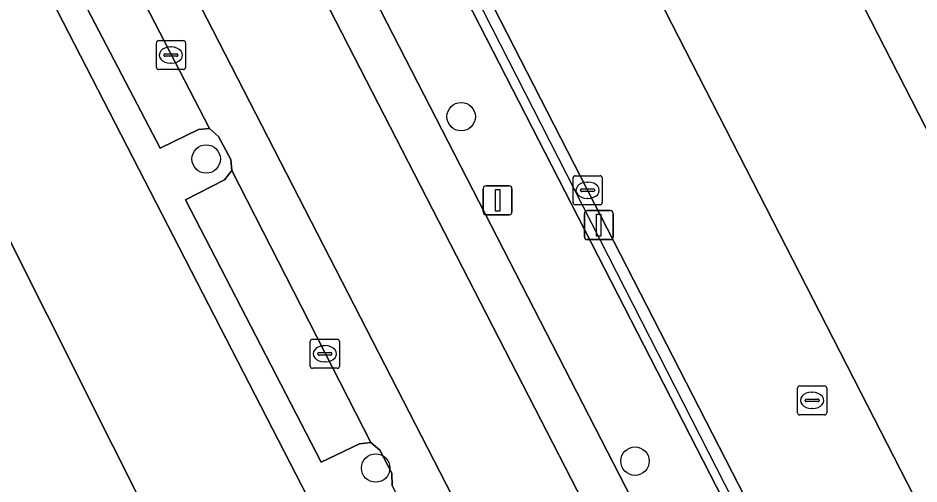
# Model space of a CAD drawing. Extents: x 158455 to 159797, y 387218 to 388672.
# Drawn here: x 159095.63 to 159126.58, y 387581.85 to 387597.88 of the extents above; entities that cross this region are included whole.
import ezdxf

# ---------------------------------------------------------------- set-up
doc = ezdxf.new("R2010")
doc.units = 0
for name, color, linetype in [('IMGEO_Boom', 7, 'Continuous'), ('IMGEO_Erf', 7, 'Continuous'), ('IMGEO_Groenvoorziening', 7, 'Continuous'), ('IMGEO_Haag', 7, 'Continuous'), ('IMGEO_Hek', 7, 'Continuous'), ('IMGEO_Kolk', 7, 'Continuous'), ('IMGEO_Lichtmast', 7, 'Continuous'), ('IMGEO_Pand', 7, 'Continuous'), ('IMGEO_Parkeervlak_open', 7, 'Continuous'), ('IMGEO_Rijbaan_lokaal_gesloten', 7, 'Continuous'), ('IMGEO_Rijbaan_lokaal_open', 7, 'Continuous'), ('IMGEO_Rioolput', 7, 'Continuous'), ('IMGEO_Voetpad_open', 7, 'Continuous')]:
    doc.layers.add(name, color=color, linetype=linetype)

msp = doc.modelspace()

# ---------------------------------------------------------------- linework, layer by layer
at = {"layer": 'IMGEO_Boom'}
for centre in [(159110.854, 387594.483), (159102.092, 387593.027), (159116.827, 387582.633), (159107.918, 387582.394)]:
    msp.add_circle(centre, 0.489, dxfattribs=at)
at = {"layer": 'IMGEO_Erf'}
msp.add_lwpolyline([(159073.295, 387518.294), (159075.522, 387513.904), (159075.753, 387513.481), (159123.804, 387542.953), (159124.32, 387544.942), (159122.765, 387547.967), (159083.772, 387623.807), (159062.271, 387612.98)], dxfattribs=at)
msp.add_lwpolyline([(159087.734, 387571.982), (159080.99, 387585.424), (159081.89, 387585.878), (159078.525, 387592.573), (159077.613, 387592.116), (159070.875, 387605.56), (159084.272, 387612.283), (159091.025, 387598.842), (159090.078, 387598.366), (159093.448, 387591.683), (159094.378, 387592.149), (159101.124, 387578.696)], close=True, dxfattribs=at)
at = {"layer": 'IMGEO_Groenvoorziening'}
msp.add_lwpolyline([(159105.809, 387610.232), (159104.713, 387612.427), (159104.114, 387613.563), (159103.792, 387613.395), (159103.499, 387613.243), (159103.571, 387613.104), (159120.301, 387580.428), (159135.802, 387550.205), (159135.39, 387549.996), (159139.101, 387542.753), (159139.992, 387543.233), (159139.324, 387544.489), (159155.38, 387548.834), (159155.185, 387549.581), (159144.221, 387546.643), (159139.111, 387545.273), (159138.351, 387546.75), (159136.444, 387550.501), (159129.418, 387564.197), (159115.199, 387591.951), (159108.295, 387605.431)], close=True, dxfattribs=at)
at = {"layer": 'IMGEO_Haag'}
msp.add_lwpolyline([(159105.809, 387610.232), (159104.713, 387612.427), (159104.114, 387613.563), (159103.792, 387613.395), (159103.499, 387613.243), (159103.571, 387613.104), (159120.301, 387580.428), (159135.802, 387550.205), (159135.39, 387549.996), (159139.101, 387542.753), (159139.992, 387543.233), (159139.324, 387544.489), (159155.38, 387548.834), (159155.185, 387549.581), (159144.221, 387546.643), (159139.111, 387545.273), (159138.351, 387546.75), (159136.444, 387550.501), (159129.418, 387564.197), (159115.199, 387591.951), (159108.295, 387605.431)], close=True, dxfattribs=at)
at = {"layer": 'IMGEO_Hek'}
msp.add_lwpolyline([(159139.057, 387543.418), (159135.949, 387549.777), (159136.084, 387549.983), (159132.392, 387557.011), (159132.492, 387557.163), (159103.913, 387613.249)], dxfattribs=at)
at = {"layer": 'IMGEO_Kolk'}
for p, q in [((159100.382, 387596.175), (159100.382, 387597.027)), ((159100.457, 387597.101), (159101.309, 387597.101)), ((159101.383, 387597.027), (159101.383, 387596.175)), ((159100.87, 387596.881), (159100.895, 387596.881)), ((159100.641, 387596.595), (159100.641, 387596.607)), ((159101.079, 387596.558), (159100.681, 387596.558)), ((159100.684, 387596.644), (159101.082, 387596.644)), ((159101.125, 387596.607), (159101.125, 387596.595)), ((159101.309, 387596.101), (159100.457, 387596.101)), ((159100.893, 387596.321), (159100.868, 387596.321)), ((159114.698, 387591.525), (159114.698, 387592.377)), ((159114.773, 387592.451), (159115.625, 387592.451)), ((159115.699, 387592.377), (159115.699, 387591.525)), ((159115.186, 387592.231), (159115.211, 387592.231)), ((159114.957, 387591.945), (159114.957, 387591.957)), ((159115.395, 387591.908), (159114.997, 387591.908)), ((159115, 387591.994), (159115.398, 387591.994)), ((159115.441, 387591.957), (159115.441, 387591.945)), ((159115.625, 387591.451), (159114.773, 387591.451)), ((159115.209, 387591.671), (159115.184, 387591.671)), ((159105.746, 387586.825), (159106.598, 387586.825)), ((159105.671, 387585.899), (159105.671, 387586.751)), ((159106.159, 387586.605), (159106.184, 387586.605)), ((159106.672, 387586.751), (159106.672, 387585.899)), ((159105.93, 387586.319), (159105.93, 387586.331)), ((159106.368, 387586.282), (159105.97, 387586.282)), ((159105.973, 387586.368), (159106.371, 387586.368)), ((159106.414, 387586.331), (159106.414, 387586.319)), ((159106.182, 387586.045), (159106.157, 387586.045)), ((159106.598, 387585.825), (159105.746, 387585.825))]:
    msp.add_line(p, q, dxfattribs=at)
for points in [[(159100.382, 387596.175), (159100.382, 387597.027)], [(159100.457, 387597.101), (159101.309, 387597.101)], [(159101.383, 387597.027), (159101.383, 387596.175)], [(159101.309, 387596.101), (159100.457, 387596.101)], [(159114.698, 387591.525), (159114.698, 387592.377)], [(159114.773, 387592.451), (159115.625, 387592.451)], [(159115.699, 387592.377), (159115.699, 387591.525)], [(159115.625, 387591.451), (159114.773, 387591.451)], [(159105.746, 387586.825), (159106.598, 387586.825)], [(159105.671, 387585.899), (159105.671, 387586.751)], [(159106.672, 387586.751), (159106.672, 387585.899)], [(159106.598, 387585.825), (159105.746, 387585.825)]]:
    msp.add_lwpolyline(points, dxfattribs=at)
for centre, radius, start, end in [((159100.459, 387597.025), 0.0765, 91.552, 178.448), ((159100.459, 387597.025), 0.0765, 91.552, 178.448), ((159101.307, 387597.025), 0.0765, 1.552, 88.448), ((159101.307, 387597.025), 0.0765, 1.552, 88.448), ((159100.681, 387596.604), 0.0403, 85.8775, 175.7526), ((159100.678, 387596.594), 0.0366, 178.938, 274.7102), ((159101.082, 387596.601), 0.043, 264.8664, 352.4533), ((159101.086, 387596.606), 0.0386, 1.7309, 96.639), ((159100.459, 387596.177), 0.0765, 181.552, 268.448), ((159100.459, 387596.177), 0.0765, 181.552, 268.448), ((159101.307, 387596.177), 0.0765, 271.552, 358.448), ((159101.307, 387596.177), 0.0765, 271.552, 358.448), ((159114.775, 387592.375), 0.0765, 91.552, 178.448), ((159114.775, 387592.375), 0.0765, 91.552, 178.448), ((159115.623, 387592.375), 0.0765, 1.552, 88.448), ((159115.623, 387592.375), 0.0765, 1.552, 88.448), ((159114.997, 387591.954), 0.0403, 85.8775, 175.7526), ((159114.994, 387591.944), 0.0366, 178.938, 274.7102), ((159115.398, 387591.951), 0.043, 264.8664, 352.4533), ((159115.402, 387591.956), 0.0386, 1.7309, 96.639), ((159114.775, 387591.527), 0.0765, 181.552, 268.448), ((159114.775, 387591.527), 0.0765, 181.552, 268.448), ((159115.623, 387591.527), 0.0765, 271.552, 358.448), ((159115.623, 387591.527), 0.0765, 271.552, 358.448), ((159105.748, 387586.749), 0.0765, 91.552, 178.448), ((159105.748, 387586.749), 0.0765, 91.552, 178.448), ((159106.596, 387586.749), 0.0765, 1.552, 88.448), ((159106.596, 387586.749), 0.0765, 1.552, 88.448), ((159105.97, 387586.328), 0.0403, 85.8775, 175.7526), ((159105.967, 387586.318), 0.0366, 178.938, 274.7102), ((159106.371, 387586.325), 0.043, 264.8664, 352.4533), ((159106.375, 387586.33), 0.0386, 1.7309, 96.639), ((159105.748, 387585.901), 0.0765, 181.552, 268.448), ((159105.748, 387585.901), 0.0765, 181.552, 268.448), ((159106.596, 387585.901), 0.0765, 271.552, 358.448), ((159106.596, 387585.901), 0.0765, 271.552, 358.448)]:
    msp.add_arc(centre, radius, start, end, dxfattribs=at)
for centre, major_axis, ratio, start_param, end_param in [((159100.869, 387596.601), (-0.387, 0.002), 0.722429, 4.712389, 7.853982), ((159100.894, 387596.601), (-0.39, 0.002), 0.717154, 1.570796, 4.712389), ((159115.185, 387591.951), (-0.387, 0.002), 0.722429, 4.712389, 7.853982), ((159115.21, 387591.951), (-0.39, 0.002), 0.717154, 1.570796, 4.712389), ((159106.158, 387586.325), (-0.387, 0.002), 0.722429, 4.712389, 7.853982), ((159106.183, 387586.325), (-0.39, 0.002), 0.717154, 1.570796, 4.712389)]:
    msp.add_ellipse(centre, major_axis=major_axis, ratio=ratio, start_param=start_param, end_param=end_param, dxfattribs=at)
at = {"layer": 'IMGEO_Lichtmast'}
for p, q in [((159111.708, 387592.105), (159112.498, 387592.105)), ((159112.498, 387592.105), (159111.708, 387592.105)), ((159111.608, 387591.205), (159111.608, 387592.005)), ((159111.608, 387592.005), (159111.608, 387591.205)), ((159112.598, 387592.005), (159112.598, 387591.205)), ((159112.598, 387591.205), (159112.598, 387592.005)), ((159115.087, 387590.352), (159115.087, 387591.152)), ((159115.087, 387591.152), (159115.087, 387590.352)), ((159115.187, 387591.252), (159115.977, 387591.252)), ((159115.977, 387591.252), (159115.187, 387591.252)), ((159116.077, 387591.152), (159116.077, 387590.352)), ((159116.077, 387590.352), (159116.077, 387591.152)), ((159112.498, 387591.105), (159111.708, 387591.105)), ((159111.708, 387591.105), (159112.498, 387591.105)), ((159115.977, 387590.252), (159115.187, 387590.252)), ((159115.187, 387590.252), (159115.977, 387590.252))]:
    msp.add_line(p, q, dxfattribs=at)
for points in [[(159112.028, 387591.98), (159112.178, 387591.98), (159112.178, 387591.23), (159112.028, 387591.23), (159112.028, 387591.98)], [(159115.507, 387591.127), (159115.657, 387591.127), (159115.657, 387590.377), (159115.507, 387590.377), (159115.507, 387591.127)]]:
    msp.add_lwpolyline(points, dxfattribs=at)
for centre, start, end in [((159111.708, 387592.005), 90, 180), ((159111.708, 387592.005), 90, 180), ((159112.498, 387592.005), 0, 90), ((159112.498, 387592.005), 360, 90), ((159111.708, 387591.205), 180, 270), ((159111.708, 387591.205), 180, 270), ((159112.498, 387591.205), 270, 0), ((159112.498, 387591.205), 270, 0), ((159115.187, 387591.152), 90, 180), ((159115.187, 387591.152), 90, 180), ((159115.977, 387591.152), 0, 90), ((159115.977, 387591.152), 360, 90), ((159115.187, 387590.352), 180, 270), ((159115.187, 387590.352), 180, 270), ((159115.977, 387590.352), 270, 0), ((159115.977, 387590.352), 270, 0)]:
    msp.add_arc(centre, 0.1, start, end, dxfattribs=at)
at = {"layer": 'IMGEO_Pand'}
msp.add_lwpolyline([(159087.734, 387571.982), (159101.124, 387578.696), (159094.378, 387592.149), (159093.448, 387591.683), (159090.078, 387598.366), (159091.025, 387598.842), (159084.272, 387612.283), (159070.875, 387605.56), (159077.613, 387592.116), (159078.525, 387592.573), (159081.89, 387585.878), (159080.99, 387585.424)], close=True, dxfattribs=at)
at = {"layer": 'IMGEO_Parkeervlak_open'}
for points in [[(159117.349, 387616.707), (159115.667, 387615.895), (159146.252, 387556.145), (159147.933, 387556.994)], [(159110.458, 387612.606), (159105.809, 387610.232), (159108.295, 387605.431), (159115.199, 387591.951), (159129.418, 387564.197), (159136.444, 387550.501), (159138.351, 387546.75), (159139.111, 387545.273), (159144.221, 387546.643)], [(159107.748, 387583.271), (159102.971, 387592.626), (159102.719, 387592.312), (159101.386, 387591.625), (159106.048, 387582.594), (159107.358, 387583.226)]]:
    msp.add_lwpolyline(points, close=True, dxfattribs=at)
msp.add_lwpolyline([(159099.024, 387598.74), (159098.003, 387598.206), (159100.518, 387593.396), (159101.827, 387594.045), (159102.206, 387594.07), (159093.669, 387610.593), (159093.431, 387610.349), (159092.122, 387609.691), (159097.116, 387599.959), (159098.147, 387600.45)], dxfattribs=at)
at = {"layer": 'IMGEO_Rijbaan_lokaal_gesloten'}
for points in [[(159077.666, 387654.038), (159076.393, 387657.174), (159075.883, 387658.96), (159075.527, 387660.612), (159075.26, 387662.355), (159075.153, 387663.761), (159074.537, 387674.218), (159070.601, 387673.975), (159071.265, 387662.591), (159071.497, 387660.682), (159072.186, 387657.49), (159072.658, 387655.944), (159073.48, 387653.777), (159074.469, 387651.704), (159126.576, 387550.201), (159128.209, 387547.02), (159131.804, 387548.467), (159131.342, 387549.477), (159129.954, 387552.182), (159105.725, 387599.38), (159102.677, 387598.618), (159101.444, 387601.02), (159104.492, 387601.782)], [(159107.256, 387599.762), (159105.725, 387599.38), (159129.954, 387552.182), (159131.342, 387549.477), (159131.804, 387548.467), (159133.229, 387549.041), (159131.245, 387552.939), (159127.571, 387560.121), (159123.239, 387568.628)]]:
    msp.add_lwpolyline(points, close=True, dxfattribs=at)
for points in [[(159126.576, 387550.201), (159074.469, 387651.704), (159073.48, 387653.777), (159072.658, 387655.944), (159072.186, 387657.49), (159071.497, 387660.682), (159071.265, 387662.591), (159070.601, 387673.975), (159069.104, 387673.882), (159069.769, 387662.469)], [(159093.669, 387610.593), (159102.206, 387594.07), (159102.52, 387593.801), (159102.945, 387593.009), (159102.971, 387592.626), (159107.748, 387583.271), (159108.059, 387583.011), (159108.47, 387582.217), (159108.479, 387581.787), (159114.676, 387569.842), (159114.986, 387569.557), (159115.397, 387568.763), (159115.428, 387568.361), (159120.458, 387558.558), (159120.784, 387558.29), (159121.192, 387557.51), (159121.231, 387557.132), (159125.308, 387549.458), (159126.829, 387546.593), (159128.209, 387547.02), (159126.576, 387550.201)]]:
    msp.add_lwpolyline(points, dxfattribs=at)
at = {"layer": 'IMGEO_Rijbaan_lokaal_open'}
for points in [[(159126.59, 387623.616), (159142.115, 387631.582), (159142.127, 387631.588), (159146.325, 387633.726), (159146.16, 387634.056), (159146.311, 387634.134), (159142.813, 387641.013), (159104.047, 387621.087), (159100.713, 387619.411), (159100.379, 387619.243), (159103.499, 387613.243), (159103.792, 387613.395), (159104.114, 387613.563), (159104.713, 387612.427), (159109.372, 387614.778), (159110.458, 387612.606), (159144.221, 387546.643), (159155.185, 387549.581), (159155.38, 387548.834), (159157.942, 387549.52), (159157.766, 387550.269), (159158.25, 387550.399), (159121.986, 387621.244)], [(159147.933, 387556.994), (159148.766, 387555.325), (159147.09, 387554.468), (159146.252, 387556.145), (159115.667, 387615.895), (159114.824, 387617.565), (159116.462, 387618.398), (159116.874, 387617.613), (159117.349, 387616.707)]]:
    msp.add_lwpolyline(points, close=True, dxfattribs=at)
at = {"layer": 'IMGEO_Rioolput'}
for p, q in [((159122.413, 387584.296), (159122.413, 387585.148)), ((159122.488, 387585.222), (159123.34, 387585.222)), ((159122.901, 387585.002), (159122.926, 387585.002)), ((159123.414, 387585.148), (159123.414, 387584.296)), ((159122.672, 387584.716), (159122.672, 387584.728)), ((159123.11, 387584.679), (159122.712, 387584.679)), ((159122.715, 387584.765), (159123.113, 387584.765)), ((159123.156, 387584.728), (159123.156, 387584.716)), ((159122.924, 387584.442), (159122.899, 387584.442)), ((159123.34, 387584.222), (159122.488, 387584.222))]:
    msp.add_line(p, q, dxfattribs=at)
for points in [[(159122.413, 387584.296), (159122.413, 387585.148)], [(159122.488, 387585.222), (159123.34, 387585.222)], [(159123.414, 387585.148), (159123.414, 387584.296)], [(159123.34, 387584.222), (159122.488, 387584.222)]]:
    msp.add_lwpolyline(points, dxfattribs=at)
for centre, radius, start, end in [((159122.49, 387585.146), 0.0765, 91.552, 178.448), ((159122.49, 387585.146), 0.0765, 91.552, 178.448), ((159123.338, 387585.146), 0.0765, 1.552, 88.448), ((159123.338, 387585.146), 0.0765, 1.552, 88.448), ((159122.712, 387584.725), 0.0403, 85.8775, 175.7526), ((159122.709, 387584.715), 0.0366, 178.938, 274.7102), ((159123.113, 387584.722), 0.043, 264.8664, 352.4533), ((159123.117, 387584.727), 0.0386, 1.7309, 96.639), ((159122.49, 387584.298), 0.0765, 181.552, 268.448), ((159122.49, 387584.298), 0.0765, 181.552, 268.448), ((159123.338, 387584.298), 0.0765, 271.552, 358.448), ((159123.338, 387584.298), 0.0765, 271.552, 358.448)]:
    msp.add_arc(centre, radius, start, end, dxfattribs=at)
for centre, major_axis, ratio, start_param, end_param in [((159122.9, 387584.722), (-0.387, 0.002), 0.722429, 4.712389, 7.853982), ((159122.925, 387584.722), (-0.39, 0.002), 0.717154, 1.570796, 4.712389)]:
    msp.add_ellipse(centre, major_axis=major_axis, ratio=ratio, start_param=start_param, end_param=end_param, dxfattribs=at)
at = {"layer": 'IMGEO_Voetpad_open'}
for points in [[(159070.779, 387649.079), (159078.599, 387633.87), (159080.094, 387630.961), (159083.772, 387623.807), (159122.765, 387547.967), (159124.32, 387544.942), (159125.941, 387545.788), (159126.488, 387546.093), (159126.189, 387546.415), (159124.05, 387547.111)], [(159088.163, 387636.889), (159096.91, 387619.864), (159097.521, 387618.709), (159098.679, 387619.298), (159102.066, 387612.64), (159100.936, 387612.065), (159100.948, 387612.042), (159104.958, 387604.238), (159106.023, 387602.164), (159107.256, 387599.762), (159123.239, 387568.628), (159123.692, 387568.866), (159128.024, 387560.366), (159127.571, 387560.121), (159131.245, 387552.939), (159133.229, 387549.041), (159135.39, 387549.996), (159135.802, 387550.205), (159120.301, 387580.428), (159103.571, 387613.104)], [(159108.479, 387581.787), (159108.47, 387582.217), (159108.059, 387583.011), (159107.748, 387583.271), (159107.358, 387583.226), (159106.048, 387582.594), (159101.386, 387591.625), (159102.719, 387592.312), (159102.971, 387592.626), (159102.945, 387593.009), (159102.52, 387593.801), (159102.206, 387594.07), (159101.827, 387594.045), (159100.518, 387593.396), (159098.003, 387598.206), (159097.724, 387598.317), (159097.037, 387599.659), (159097.116, 387599.959), (159092.122, 387609.691)]]:
    msp.add_lwpolyline(points, dxfattribs=at)

doc.saveas('drawing.dxf')
